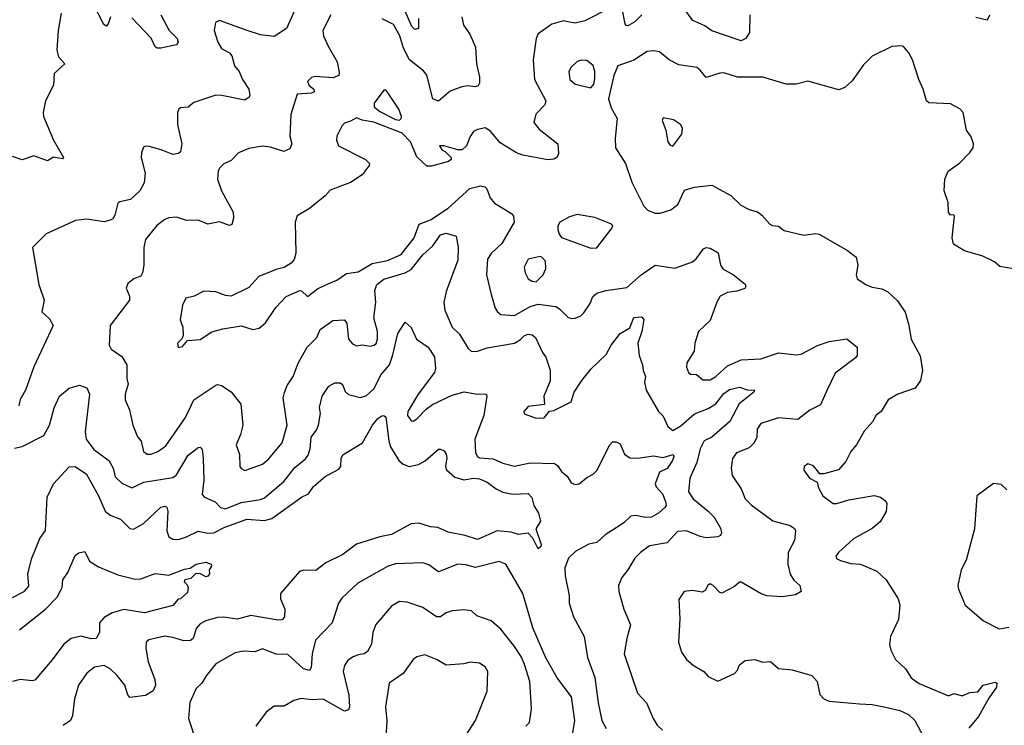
# Model space of a CAD drawing. Extents: x 1954683 to 2060285, y 904798 to 1016299.
# Tile 309 of 472: x 2011342 to 2016381, y 973090 to 976700. Entities that reach past the tile are written whole.
import ezdxf

# ---------------------------------------------------------------- set-up
doc = ezdxf.new("R2010")
doc.units = 0

msp = doc.modelspace()

# ---------------------------------------------------------------- linework, layer by layer
at = {"layer": '0CON10XD'}
for points in [[(2011806.5, 976715), (2011795, 976679.2), (2011785, 976667.5), (2011772.5, 976675), (2011717.1, 976785)], [(2011555, 976733.3), (2011538.2, 976645), (2011531.2, 976545), (2011539.8, 976509.8), (2011572.5, 976475), (2011519.2, 976425), (2011514.3, 976365), (2011474.4, 976285), (2011462.9, 976225), (2011464.2, 976205), (2011515, 976083.3), (2011566.7, 975995), (2011561.7, 975988.3), (2011515, 975996.7), (2011485, 975977.5), (2011415, 976003.8), (2011355, 975983.8), (2011305, 976000)], [(2012747.8, 976745), (2012708.1, 976655), (2012645, 976614), (2012575, 976623.8), (2012506.7, 976645)], [(2013383.4, 976706.6), (2013383.8, 976655), (2013365, 976650), (2013349.6, 976665), (2013314.3, 976744.3)], [(2014355, 976756), (2014235, 976694.3), (2014185, 976682.5), (2014138, 976692), (2014125, 976693.8), (2014065, 976678), (2013995, 976627.5), (2013984.6, 976605), (2013969.2, 976495), (2013976.7, 976395), (2014034.5, 976285), (2014029.4, 976265), (2013983.1, 976216.9), (2013973.3, 976175), (2014000.4, 976140.4), (2014096, 976065), (2014100, 976015), (2014092.5, 975997.5), (2014075, 975986.2), (2014045, 975984.2), (2013917.2, 976007.2), (2013885, 976019.5), (2013800.6, 976070.6), (2013750.9, 976130.9), (2013725, 976146.9), (2013685, 976139.2), (2013665, 976128), (2013647.6, 976102.4), (2013628.6, 976055), (2013606.2, 976035), (2013584, 976034), (2013512.5, 976055), (2013490, 976055), (2013502.9, 976035), (2013520.8, 976025)], [(2014525.7, 976725), (2014490.7, 976689.3), (2014455, 976669.2), (2014445, 976670), (2014440, 976680), (2014425, 976757.5)], [(2015079.4, 976725), (2015076.7, 976635), (2015057.5, 976605), (2015035, 976592.3), (2014885, 976642.7), (2014848.3, 976668.3), (2014786.7, 976696.7), (2014744.1, 976754.1)], [(2012506.7, 976645), (2012365, 976696.7), (2012343.9, 976686.1), (2012338, 976645), (2012355.7, 976585.7), (2012375, 976553.8), (2012415, 976531.2), (2012427.1, 976515), (2012442, 976465), (2012465.5, 976435.5), (2012481.9, 976395), (2012514.3, 976344.3), (2012520, 976315), (2012516.6, 976303.4), (2012495, 976288.6), (2012376.8, 976313.2), (2012345, 976314.4), (2012232.5, 976277.5), (2012205, 976253.3), (2012165, 976249.2), (2012156.7, 976243.3), (2012150, 976225), (2012150, 976165), (2012170.9, 976065), (2012165.6, 976024.4), (2012154.3, 976015.7), (2012125, 976010.6), (2012066.7, 976035), (2012005, 976051.2), (2011985, 976053.3), (2011975, 976047.5), (2011965, 976020), (2011964.3, 975995), (2011984.4, 975915), (2011978.6, 975865), (2011957.5, 975825), (2011908.8, 975781.2), (2011855, 975769.2), (2011845, 975761.2), (2011829.1, 975700.9), (2011817.8, 975682.2), (2011805, 975674), (2011775, 975665.7), (2011685, 975679.6), (2011626.9, 975673.1), (2011478, 975605), (2011407.5, 975535), (2011440.6, 975345), (2011468, 975265), (2011455.9, 975205.9), (2011495, 975170), (2011514, 975135), (2011413.6, 974925), (2011370.8, 974805), (2011345, 974757.5), (2011338, 974725)], [(2012064.4, 976725), (2012107.1, 976645), (2012148, 976605), (2012153.8, 976585), (2012145, 976572), (2012065, 976554.8), (2012044.8, 976554.8), (2012035, 976561.9), (2012015, 976605.8), (2011915, 976710.8)], [(2012934, 976726), (2012892.9, 976645), (2012897.6, 976617.6), (2012920, 976565), (2012967.5, 976485), (2012977.8, 976432.2), (2012974.4, 976415.6), (2012946.6, 976403.4), (2012855, 976410), (2012835, 976405.4), (2012814.4, 976385), (2012823.8, 976363.8), (2012847.5, 976345), (2012848.2, 976331.8), (2012835, 976324.6), (2012761.3, 976318.7), (2012729.1, 976215), (2012724.6, 976105), (2012735.5, 976065), (2012725, 976040), (2012693.8, 976026.2), (2012625, 976047.8), (2012585, 976053.1), (2012515, 976041.1), (2012461.1, 976018.9), (2012425, 975980.6), (2012387.5, 975962.5), (2012365, 975940), (2012357.5, 975925), (2012354.4, 975885), (2012374.6, 975824.6), (2012434.2, 975715), (2012435.9, 975684.1), (2012427.7, 975652.3), (2012415, 975646.7), (2012365, 975666), (2012305, 975654.2), (2012255, 975674.3), (2012195, 975672.5), (2012145, 975690), (2012105, 975686.9), (2012085, 975678.6), (2012043.1, 975646.9), (2011985.7, 975575), (2011978.1, 975535), (2011977.8, 975445), (2011970.6, 975405), (2011961.9, 975388.1), (2011925.7, 975374.3)], [(2013604, 976715), (2013613.2, 976673.2), (2013645.7, 976625.7), (2013675, 976560), (2013680, 976475), (2013695.7, 976405.7), (2013695.3, 976375), (2013688, 976362), (2013675, 976356.4), (2013635, 976361.3), (2013605, 976357.5), (2013544.7, 976335.3), (2013485, 976284.2), (2013456.2, 976295), (2013426, 976416), (2013408.2, 976438.2), (2013337.6, 976495), (2013305.5, 976555.5), (2013287.1, 976617.1), (2013255.2, 976675.2), (2013197.8, 976705)], [(2016305.8, 976724.2), (2016292.5, 976697.5), (2016235, 976711.2)], [(2016476.4, 975416.4), (2016358.3, 975438.3), (2016330.9, 975460.9), (2016270.7, 975490.7), (2016177.4, 975517.4), (2016121.7, 975551.7), (2016113.8, 975585), (2016125.8, 975695.8), (2016122.5, 975702.5), (2016105, 975700), (2016096.2, 975715), (2016093.3, 975765), (2016073.8, 975825), (2016076.7, 975885), (2016094.1, 975925.9), (2016152.7, 975967.3), (2016205, 976021.4), (2016221.1, 976045), (2016223.6, 976065), (2016211.2, 976101.2), (2016188, 976135), (2016170, 976225), (2016153.3, 976245), (2016105, 976270), (2015994.2, 976274.2), (2015982, 976285), (2015966, 976345), (2015943.1, 976395), (2015910.8, 976495), (2015891.7, 976531.7), (2015865, 976563.3), (2015855.9, 976565.9), (2015805, 976564), (2015705, 976514), (2015659.7, 976470.3), (2015602, 976388), (2015565, 976353.8), (2015535, 976340.8), (2015375, 976385.8), (2015315, 976370.8), (2015265, 976371.4), (2015145, 976405.6), (2015016.4, 976406.4), (2014945, 976428.2), (2014925, 976427.1), (2014855, 976404), (2014825, 976442), (2014806.7, 976455), (2014715, 976470), (2014666, 976495), (2014616.5, 976536.5), (2014585, 976541.8), (2014553.1, 976536.9), (2014485, 976492.8), (2014403.6, 976465), (2014381.9, 976415), (2014356, 976295), (2014369, 976249), (2014400, 976195), (2014389, 976095), (2014391.4, 976045), (2014442.7, 975965), (2014475, 975868.8), (2014535.5, 975745.5), (2014558, 975725), (2014595, 975710.9), (2014619.2, 975710.8), (2014675, 975727.1), (2014709.4, 975755), (2014745, 975828.6), (2014795, 975843.6), (2014885, 975854.4), (2014981.5, 975801.5), (2015031.8, 975751.8), (2015075, 975729.4), (2015117.9, 975717.9), (2015140.8, 975700.8), (2015181.2, 975655), (2015195, 975647.5), (2015225, 975644.4), (2015255, 975621.8), (2015355, 975598.5), (2015415, 975606.5), (2015433.4, 975603.4), (2015579.1, 975519.1), (2015623.3, 975485), (2015631.2, 975445), (2015623.3, 975395), (2015627.5, 975375), (2015672.5, 975345), (2015705, 975332.5), (2015755, 975324.2), (2015785, 975308), (2015835, 975261.2), (2015874.3, 975204.3), (2015891.2, 975145), (2015904, 975065), (2015950, 974980), (2015962.7, 974905), (2015952.3, 974855), (2015925, 974814.4), (2015836.2, 974785), (2015785.8, 974755), (2015750, 974695), (2015725, 974676.7), (2015706.8, 974643.2), (2015664.2, 974595), (2015624.5, 974525.5), (2015595, 974491.2), (2015569.8, 974440.2), (2015533, 974397), (2015457, 974377), (2015437, 974377), (2015405, 974418), (2015375, 974428.6), (2015356, 974415), (2015355.8, 974395), (2015383.3, 974355), (2015423.8, 974333.8), (2015430, 974305), (2015452, 974265), (2015505, 974225.8), (2015524.3, 974224.3), (2015585, 974243.8), (2015715.7, 974265.7), (2015747.9, 974257.9), (2015775, 974236.7), (2015779.2, 974225), (2015775.6, 974184.4), (2015745, 974130.8), (2015705, 974097.1), (2015610, 974045), (2015532, 973975), (2015518.8, 973955), (2015523, 973943), (2015543, 973933), (2015595, 973917.5), (2015645, 973914.4), (2015729.5, 973879.5), (2015777.1, 973835), (2015837, 973737), (2015846.7, 973705), (2015839.3, 973630.7), (2015798.8, 973545), (2015793.9, 973503.9), (2015800, 973475), (2015825, 973427.5), (2015875, 973378.8), (2015903.8, 973333.8), (2015945, 973304.5), (2016095, 973241.2), (2016125, 973252.5), (2016165, 973241.2), (2016205, 973258), (2016245, 973261.5), (2016272.5, 973295), (2016335, 973310), (2016343.3, 973305), (2016340.8, 973285), (2016301.3, 973228.7), (2016249.2, 973135), (2016200, 973075)], [(2014265, 976352.5), (2014280.2, 976369.8), (2014285, 976400), (2014285.3, 976435.3), (2014276.3, 976466.3), (2014245, 976490.8), (2014215, 976493.1), (2014195, 976487.1), (2014165, 976458), (2014152.2, 976435), (2014157.1, 976395), (2014185, 976370.6), (2014265, 976352.5)], [(2013285, 976186.7), (2013294.4, 976195), (2013295.5, 976205), (2013283, 976243), (2013225, 976330), (2013215, 976340), (2013205, 976340), (2013156.6, 976273.4), (2013156.7, 976255), (2013185, 976230.5), (2013265, 976190.3), (2013285, 976186.7)], [(2013520.8, 976025), (2013550.6, 975995), (2013549.4, 975985), (2013537.1, 975975), (2013449.2, 975950.8), (2013425, 975951.5), (2013375, 975998.1), (2013341.4, 976075), (2013299.8, 976119.8), (2013155, 976175.9), (2013095, 976186.4), (2013065, 976198.8), (2013035, 976180.4), (2013005, 976170.9), (2012990.4, 976155), (2012964.6, 976105), (2012963.5, 976083.5), (2012974.2, 976055), (2013112.5, 975985), (2013132.5, 975965), (2013131.2, 975955), (2013094.1, 975905.9), (2013035, 975868), (2012931.2, 975828.8), (2012905, 975800), (2012825, 975734), (2012762.7, 975697.3), (2012752, 975665), (2012756, 975505), (2012746.5, 975473.5), (2012731.2, 975455), (2012695, 975432.5), (2012655, 975422.5), (2012565, 975385.8), (2012515, 975330), (2012425, 975286.2), (2012395, 975288.8), (2012345, 975308), (2012285, 975311.2), (2012235, 975286.2), (2012192.5, 975275), (2012175, 975240), (2012164, 975165), (2012177.7, 975127.7), (2012179.2, 975085), (2012172.5, 975067.5), (2012150, 975045), (2012153, 975023), (2012175, 975027.5), (2012200.5, 975059.5), (2012265, 975064.4), (2012325, 975102.5), (2012380.9, 975119.1), (2012475, 975134), (2012535, 975116), (2012567.9, 975122.1), (2012600.2, 975149.8), (2012653, 975227), (2012706.4, 975283.6), (2012775, 975314.4), (2012785, 975312.9), (2012815, 975284.5), (2012866.8, 975323.2), (2012912, 975345), (2012965, 975368.5), (2013015, 975401.1), (2013075, 975410.9), (2013145, 975453.3), (2013225, 975467.5), (2013295, 975499.6), (2013360.3, 975585), (2013385.7, 975654.3), (2013445, 975675.7), (2013535, 975736.6), (2013645, 975836.7), (2013699.7, 975849.7), (2013723.3, 975845), (2013732.9, 975835), (2013749.2, 975789.2), (2013772.3, 975762.3), (2013858.7, 975708.7), (2013868.6, 975695), (2013873.1, 975665), (2013809.1, 975555), (2013755, 975504.6), (2013735.9, 975475), (2013731.4, 975395), (2013754.4, 975295), (2013774.5, 975225), (2013786.9, 975205), (2013805, 975191.9), (2013875, 975187.1), (2013955, 975232.9), (2013995, 975244.1), (2014085, 975233.1), (2014105, 975221.4), (2014147.9, 975177.9), (2014165, 975170.8), (2014185, 975172.9), (2014214.4, 975185.6), (2014229.1, 975200.9), (2014261.2, 975248.8), (2014275.4, 975284.6), (2014295, 975301.9), (2014342.5, 975315), (2014449.1, 975330.9), (2014521.9, 975395), (2014595, 975444.4), (2014695, 975429.4), (2014785, 975462.2), (2014803.2, 975476.8), (2014841.3, 975528.7), (2014855, 975534.2), (2014875, 975531.4), (2014916.9, 975506.9), (2014929.4, 975445), (2014940.6, 975425), (2014995.8, 975395), (2015055, 975347.5), (2015058.8, 975335), (2015052.5, 975325), (2015011.4, 975311.4), (2014965, 975304.6), (2014927.5, 975285), (2014910, 975255), (2014875, 975161.2), (2014816, 975105), (2014797.5, 975045), (2014793.1, 975005), (2014757.1, 974945), (2014755, 974922.5), (2014765.5, 974895.5), (2014775, 974886), (2014805, 974885.7), (2014837.5, 974857.5), (2014875, 974858.5), (2014905, 974874.5), (2014965, 974928.8), (2015035, 974960), (2015135, 974964.4), (2015225, 974995.5), (2015315, 974985.5), (2015341.2, 974988.8), (2015425, 975032.9), (2015485, 975054.6), (2015575, 975068.1), (2015628.8, 975025), (2015627.7, 974982.3), (2015620, 974970), (2015515, 974891.4), (2015475, 974806), (2015440.7, 974729.3), (2015385, 974702.2), (2015325, 974654.3), (2015225, 974663.6), (2015135, 974634.3), (2015116.9, 974605), (2015114.3, 974565), (2015100.8, 974535), (2015075, 974510.6), (2015010, 974485), (2014989.4, 974455), (2014982.5, 974405), (2014987.9, 974367.9), (2015035, 974300), (2015055, 974248.8), (2015085, 974218.8), (2015196.4, 974136.4), (2015285, 974112.2), (2015307.2, 974097.2), (2015312.5, 974085), (2015306.7, 974035), (2015275.5, 973975), (2015272.5, 973915), (2015285, 973864), (2015303.3, 973833.3), (2015334, 973805), (2015341.2, 973775), (2015312.4, 973757.6), (2015245, 973746.9), (2015165, 973752), (2015137.5, 973762.5), (2015035, 973823.3), (2015025, 973823.3), (2014999.7, 973800.3), (2014935, 973766.2), (2014925, 973768.8), (2014891.2, 973805), (2014875, 973813.3), (2014863.3, 973805), (2014849.5, 973780.5), (2014835, 973771.2), (2014785, 973780), (2014742.5, 973775), (2014716.1, 973733.9), (2014720.5, 973635), (2014714.4, 973515.6), (2014728.6, 973465), (2014755, 973426), (2014787.9, 973397.9), (2014843.3, 973365), (2014865, 973340), (2014915, 973316), (2015000, 973355), (2015015, 973372.5), (2015025, 973400), (2015055, 973422.5), (2015105, 973426.7), (2015145, 973412.5), (2015185, 973416.7), (2015225, 973381.2), (2015295, 973374.2), (2015395.4, 973345.4), (2015424, 973315), (2015437.7, 973247.7), (2015457.5, 973225), (2015485, 973214.2), (2015639.4, 973199.4), (2015705, 973196.9), (2015773.4, 973183.4), (2015845.8, 973165.8), (2015891.4, 973145), (2015922.7, 973115), (2015996, 972976)], [(2014685, 976054), (2014730, 976115), (2014733.8, 976145), (2014723.3, 976165), (2014688.3, 976188.3), (2014635, 976198), (2014630.8, 976185), (2014648.6, 976135), (2014658.8, 976075), (2014669.5, 976059.5), (2014685, 976054)], [(2014265, 975530.6), (2014295, 975533.1), (2014373.3, 975635), (2014377.5, 975645), (2014370, 975655), (2014285, 975688.2), (2014195, 975703.1), (2014155, 975691.4), (2014105.9, 975664.1), (2014096.7, 975645), (2014096.4, 975626.4), (2014102.3, 975602.3), (2014115, 975586.7), (2014265, 975530.6)], [(2011925.7, 975374.3), (2011895, 975350), (2011887, 975327), (2011904.2, 975285), (2011904, 975265), (2011805.6, 975135), (2011800.5, 975035), (2011810.8, 975015), (2011865, 974977.1), (2011890.9, 974935), (2011890.8, 974865), (2011896.9, 974835), (2011882.1, 974785), (2011882.2, 974755), (2011904.5, 974704.5), (2011921.1, 974625), (2011945, 974566.7), (2011964.1, 974544.1), (2011975, 974491.4), (2011995, 974477.3), (2012015, 974476.9), (2012049, 974491), (2012090.6, 974519.4), (2012190.8, 974665), (2012233.8, 974755), (2012345, 974830), (2012355, 974834.3), (2012375, 974828.6), (2012425, 974795.6), (2012473.3, 974733.3), (2012483.5, 974625), (2012472.4, 974577.6), (2012449.2, 974525), (2012466.7, 974475), (2012468.6, 974415), (2012475, 974403.8), (2012495, 974394.2), (2012585, 974425.4), (2012615, 974451.5), (2012685, 974536.2), (2012710.8, 974625), (2012691.1, 974765), (2012696.6, 974793.4), (2012710.7, 974829.3), (2012742.2, 974875), (2012766.7, 974943.3), (2012812.5, 975025), (2012862, 975075), (2012880, 975115), (2012945, 975161.1), (2013005, 975164.3), (2013016.8, 975146.8), (2013024.6, 975065), (2013045, 975042.2), (2013065, 975032.2), (2013095, 975036.7), (2013135, 975030), (2013155.3, 975034.7), (2013165.8, 975044.2), (2013173.8, 975065), (2013173.3, 975105), (2013154.7, 975175.3), (2013164.7, 975255), (2013159.7, 975315), (2013170, 975345), (2013205, 975372.8), (2013314.8, 975405.2), (2013345, 975421.8), (2013405, 975496.6), (2013456, 975544), (2013495, 975600), (2013525, 975608.7), (2013575, 975593.3), (2013586.3, 975536.3), (2013585, 975470), (2013525, 975310), (2013512.9, 975252.9), (2013516.9, 975215), (2013555, 975128), (2013592, 975092), (2013637.3, 975017.3), (2013655, 975002.5), (2013685, 975003.8), (2013735, 975021.9), (2013875, 975045.3), (2013905.7, 975064.3), (2013925, 975084.5), (2013945, 975091.5), (2013965, 975088.1), (2013982.5, 975075), (2014017.6, 974997.6), (2014034.3, 974974.3), (2014057.3, 974907.3), (2014057.4, 974852.6), (2014023.8, 974775), (2014028.3, 974731.7), (2013945, 974721.2), (2013922.5, 974695), (2013923, 974683), (2013985, 974662), (2014025.9, 974664.1), (2014053.3, 974696.7), (2014075, 974701.2), (2014163.8, 974745), (2014178.9, 974795), (2014218.8, 974855), (2014266, 974914), (2014343, 974987), (2014368.8, 975035), (2014415, 975094), (2014465, 975123.8), (2014485, 975176), (2014525, 975180), (2014535.9, 975165.9), (2014526.2, 975105), (2014505.4, 975045), (2014512.5, 974982.5), (2014530, 974935), (2014532.5, 974905), (2014544.3, 974875), (2014539.4, 974845), (2014548.1, 974805), (2014612, 974695), (2014635, 974671.2), (2014658.5, 974618.5), (2014685, 974598.8), (2014725, 974623), (2014795, 974683.6), (2014865, 974711.3), (2014904.8, 974735.2), (2014945, 974787.1), (2014975, 974808.4), (2015025, 974820.8), (2015065, 974807.3), (2015102.5, 974805), (2015100, 974795), (2015023.3, 974735), (2014975.8, 974645), (2014885, 974564.6), (2014845.4, 974545), (2014823.8, 974505), (2014806.8, 974435), (2014772.3, 974355), (2014765.4, 974285.4), (2014788.1, 974248.1), (2014865.3, 974185.3), (2014896.2, 974155), (2014928.1, 974098.1), (2014933.6, 974075), (2014928.1, 974061.9), (2014915, 974054.6), (2014855, 974050), (2014825, 974055.8), (2014755, 974084.5), (2014708.3, 974081.7), (2014655, 974022.9), (2014565, 974008.2), (2014518.6, 973975), (2014490, 973945), (2014454.2, 973885), (2014422.8, 973847.2), (2014405.7, 973805), (2014408.1, 973775), (2014433.8, 973683.8), (2014468.8, 973605), (2014448.6, 973535), (2014435.8, 973455), (2014504.4, 973254.4), (2014550, 973205), (2014584.2, 973125), (2014605, 973091.2), (2014631.2, 973065)], [(2013985, 975360), (2014021.1, 975395), (2014034.4, 975425), (2014032.5, 975465), (2014015, 975486), (2014005, 975489.2), (2013944.5, 975475.5), (2013924.4, 975435), (2013928.2, 975405), (2013944.7, 975374.7), (2013965, 975361.8), (2013985, 975360)], [(2011315, 974508.6), (2011355, 974516.9), (2011465, 974572.5), (2011494.5, 974625), (2011517.8, 974715), (2011545.8, 974775), (2011595, 974814.3), (2011648.7, 974831.3), (2011686, 974816), (2011698.5, 974785), (2011677.8, 974592.2), (2011682.5, 974555), (2011721.7, 974501.7), (2011798.2, 974445), (2011820.4, 974405), (2011831, 974361), (2011865, 974328.2), (2011915, 974305.6), (2011976.6, 974333.4), (2012125, 974357.3), (2012145, 974372.5), (2012205, 974471.9), (2012255, 974512), (2012265, 974513.8), (2012275, 974503.3), (2012281.1, 974455), (2012284.6, 974345), (2012275, 974271.2), (2012287.7, 974257.7), (2012342.7, 974232.7), (2012369.4, 974205), (2012395, 974198.4), (2012475, 974230), (2012574.8, 974245.2), (2012595, 974253.3), (2012693.1, 974336.9), (2012750.3, 974409.7), (2012805, 974453.6), (2012818, 974472), (2012827.9, 974505), (2012833.1, 974565), (2012860.4, 974599.6), (2012870.7, 974625), (2012880.9, 974685), (2012876.2, 974716.2), (2012889.2, 974775), (2012924.4, 974825), (2012955, 974842.7), (2012982.7, 974842.7), (2012993.3, 974833.3), (2013008.3, 974798.3), (2013025, 974782), (2013085, 974767.1), (2013115, 974776.5), (2013155, 974811.1), (2013191.6, 974885), (2013233.7, 974935), (2013252.4, 974985), (2013277.8, 975095), (2013315, 975152.5), (2013345.8, 975125), (2013372.9, 975065), (2013432.9, 975025), (2013465.6, 974975), (2013470.5, 974915), (2013465, 974896), (2013381.6, 974785), (2013328.9, 974695), (2013326.9, 974675), (2013345, 974648), (2013355, 974646), (2013375, 974657.5), (2013421.5, 974708.5), (2013455, 974732.1), (2013555, 974778.6), (2013616.9, 974796.9), (2013675, 974785.6), (2013730, 974785), (2013733.3, 974775), (2013717.6, 974675), (2013671.8, 974555), (2013675.4, 974485), (2013684.4, 974465), (2013695, 974458.8), (2013765, 974454.1), (2013815, 974432.2), (2013875, 974415.5), (2013955, 974433.5), (2014078.8, 974428.8), (2014095, 974420), (2014115, 974388), (2014144, 974365), (2014165, 974331.2), (2014185, 974322), (2014205, 974325.8), (2014245, 974358), (2014277.5, 974375), (2014295, 974393.3), (2014361.4, 974525), (2014375, 974540), (2014395, 974541.2), (2014415, 974530), (2014437.1, 974477.1), (2014465, 974459.4), (2014505, 974457.7), (2014585, 974468.5), (2014635, 974460), (2014685.7, 974475.7), (2014689.1, 974465), (2014682.8, 974445), (2014655.6, 974404.4), (2014617.1, 974385), (2014594, 974325), (2014599.7, 974309.7), (2014631.1, 974275), (2014647.8, 974235), (2014650, 974215), (2014643.6, 974205), (2014610.8, 974175), (2014574.8, 974155.2), (2014545, 974152.9), (2014495, 974164.2), (2014469.6, 974160.4), (2014433.5, 974126.5), (2014395, 974101.2), (2014338.8, 974065), (2014295.3, 974024.7), (2014255, 974017.5), (2014189, 973981), (2014150, 973945), (2014132.3, 973895), (2014132.8, 973855), (2014153.6, 973755), (2014154.6, 973715), (2014176.2, 973645), (2014230.4, 973545), (2014247.6, 973437.6), (2014284.6, 973335), (2014302.1, 973205), (2014321.2, 973115), (2014343.1, 973073.1)], [(2012105.2, 974055.2), (2012125, 974042.3), (2012155, 974040.8), (2012196.3, 974053.7), (2012255, 974083.5), (2012305, 974072.5), (2012335, 974075.3), (2012387.6, 974102.4), (2012505, 974144.8), (2012595, 974138.4), (2012631.9, 974148.1), (2012785, 974257.5), (2012820.8, 974275), (2012845, 974312.2), (2012905, 974363.1), (2012975, 974400.8), (2012985.6, 974415), (2012987.5, 974455), (2012995, 974473.3), (2013095.8, 974535), (2013147.8, 974625), (2013175, 974660), (2013195, 974674), (2013205.8, 974675.8), (2013215, 974667.5), (2013230.3, 974545), (2013239.7, 974515), (2013283.1, 974445), (2013305, 974425.4), (2013335.4, 974414.6), (2013383.8, 974425), (2013417.3, 974442.7), (2013485, 974503.8), (2013495, 974503.8), (2013513.9, 974493.9), (2013525, 974477.5), (2013527.9, 974457.9), (2013520.9, 974415), (2013526.4, 974396.4), (2013569.7, 974359.7), (2013615, 974345.3), (2013665, 974354.1), (2013695, 974350.7), (2013735, 974333.9), (2013779.9, 974299.9), (2013813.8, 974283.8), (2013865, 974273.4), (2013945, 974275.7), (2013963.1, 974255), (2013972.5, 974215), (2013997.5, 974175), (2014007.5, 974135), (2013983.3, 974095), (2014011.2, 974015), (2014008.8, 974005), (2013995, 973993.3), (2013967.5, 974047.5), (2013945, 974072.5), (2013895, 974066.7), (2013857.5, 974077.5), (2013785, 974084.5), (2013685, 974040.2), (2013621.9, 974061.9), (2013535, 974077.8), (2013482.2, 974102.2), (2013445, 974106.2), (2013385, 974124.6), (2013345, 974121.3), (2013245, 974066.9), (2013185, 974054.6), (2013065, 974017.5), (2012995, 973964.7), (2012908.3, 973921.7), (2012857.8, 973882.2), (2012795, 973884.6), (2012773.2, 973876.8), (2012677.5, 973765), (2012677.2, 973737.2), (2012698.9, 973685), (2012696.7, 973645), (2012685, 973630.5), (2012665, 973628.2), (2012525, 973651.1), (2012455, 973633.3), (2012385, 973642.9), (2012355, 973641.2), (2012295, 973625.4), (2012265, 973608.9), (2012245.4, 973584.6), (2012230, 973535), (2012216.2, 973523.8), (2012182.1, 973522.1), (2012125, 973539.5), (2012084.6, 973545.4), (2012002.7, 973527.3), (2011990, 973515), (2011987.1, 973485), (2011999.5, 973415), (2012032.8, 973325), (2012036.8, 973295), (2012025, 973266.9), (2011985, 973242), (2011905, 973232.2), (2011895, 973246), (2011879.2, 973295), (2011841.6, 973345), (2011805, 973379.7), (2011775, 973396.7), (2011725, 973387.3), (2011685, 973356.7), (2011642.7, 973295), (2011622.1, 973225), (2011612, 973138), (2011601.4, 973115), (2011565, 973088.5)], [(2011305, 973743.5), (2011364.5, 973775.5), (2011387.9, 973802.1), (2011384.4, 973865), (2011404.2, 973945), (2011444.5, 974045.5), (2011473.3, 974086.7), (2011482.2, 974257.8), (2011514.6, 974325), (2011595, 974412.9), (2011625, 974413.6), (2011684.3, 974374.3), (2011745.9, 974265), (2011779.6, 974185), (2011805, 974166.1), (2011857.8, 974145), (2011906.4, 974096.4), (2011925, 974093.5), (2011975, 974122.7), (2012065, 974206.1), (2012085, 974211.2), (2012095, 974205.5), (2012100.8, 974185), (2012095.8, 974085), (2012105.2, 974055.2)], [(2016394.2, 974294.2), (2016365, 974322.5), (2016325, 974326.7), (2016240, 974265), (2016229.2, 974095), (2016186, 973935), (2016160.8, 973885), (2016144, 973805), (2016145.9, 973785.9), (2016180, 973705), (2016274.5, 973624.5), (2016354.4, 973584.4), (2016405, 973592.8)], [(2011340.9, 973579.1), (2011474.7, 973685), (2011533.6, 973746.4), (2011551.4, 973778.6), (2011559.2, 973795), (2011562.2, 973835), (2011588.8, 973871.2), (2011625, 973958.8), (2011645, 973973.3), (2011675, 973980), (2011699.4, 973929.4), (2011745, 973900.6), (2011845, 973860), (2011932.7, 973837.3), (2011961.2, 973838.8), (2012035, 973867.5), (2012105, 973858.1), (2012185, 973889.4), (2012215, 973893.8), (2012245, 973914), (2012295, 973925.6), (2012322.5, 973915), (2012323.3, 973905), (2012312, 973885), (2012313.8, 973865), (2012305, 973853.3), (2012295, 973850), (2012267.5, 973865), (2012244, 973866), (2012218.3, 973841.7), (2012187.5, 973835), (2012183.3, 973825), (2012199.2, 973809.2), (2012204, 973795), (2012200.7, 973769.3), (2012165, 973737.5), (2012152.5, 973735), (2012125, 973702.5), (2011980, 973665), (2011875, 973681.8), (2011815.8, 973665), (2011775, 973642.2), (2011750, 973615), (2011750, 973565), (2011733.3, 973535), (2011707.9, 973532.1), (2011655.7, 973545.7), (2011605, 973533.6), (2011567.8, 973505), (2011508.9, 973425), (2011418.8, 973321.2), (2011405, 973317.1), (2011345, 973325.2), (2011305.7, 973315)], [(2014170.9, 973040.9), (2014182.9, 973115), (2014166.2, 973235), (2014092.2, 973332.2), (2014034.8, 973434.8), (2013968.2, 973588.2), (2013917.3, 973765), (2013830, 973915), (2013795, 973927.9), (2013675, 973898.2), (2013625, 973911.5), (2013585, 973914.4), (2013485, 973875.8), (2013435, 973911.4), (2013405, 973920.6), (2013265, 973917.1), (2013225, 973902.9), (2013072.3, 973817.7), (2012989.8, 973740.2), (2012973.1, 973715), (2012941.9, 973615), (2012855.4, 973525), (2012838.4, 973455), (2012834.5, 973385.5), (2012825, 973370), (2012795, 973379.1), (2012715, 973452.9), (2012655, 973453.6), (2012585, 973480.9), (2012545, 973465.6), (2012485, 973470), (2012445, 973461.1), (2012346.2, 973405), (2012296.4, 973343.6), (2012274.1, 973305.9), (2012245, 973278.8), (2012212.4, 973207.6), (2012205.4, 973125), (2012245.9, 973005.9)], [(2013932, 973085), (2013950.8, 973105), (2013961.4, 973175), (2013951.9, 973315), (2013925, 973401.2), (2013909.4, 973439.4), (2013875, 973492.9), (2013805, 973581.4), (2013755, 973624.3), (2013680.8, 973650.8), (2013655, 973675.6), (2013615, 973681.1), (2013555, 973675.5), (2013525, 973665.5), (2013495, 973644.4), (2013475.7, 973644.3), (2013405, 973692.7), (2013325, 973720.5), (2013285, 973724.4), (2013245, 973700), (2013163.8, 973606.2), (2013148.5, 973565), (2013142.5, 973505), (2013122.3, 973467.7), (2013105, 973455.6), (2013075, 973451.1), (2013045, 973438.1), (2013019.4, 973420.6), (2013003.7, 973396.3), (2012997.8, 973365), (2013026.9, 973245), (2013029.5, 973185), (2013025, 973168.8), (2013005, 973162.2), (2012895, 973223.8), (2012838.9, 973221.1), (2012783, 973227), (2012745, 973216.9), (2012695, 973187.8), (2012645, 973188), (2012603.4, 973156.6), (2012550, 973085)], [(2013590.6, 972985), (2013674.6, 973115), (2013734.4, 973265), (2013737.8, 973365), (2013725, 973389.2), (2013695, 973408.6), (2013647.7, 973412.3), (2013615, 973404), (2013525, 973398.6), (2013475, 973426.7), (2013415, 973450), (2013375, 973440), (2013355, 973427.5), (2013305, 973354.4), (2013232.2, 973305), (2013214.6, 973185.4), (2013220.4, 973115), (2013215.6, 973025.6)]]:
    msp.add_lwpolyline(points, dxfattribs=at)

doc.saveas('drawing.dxf')
